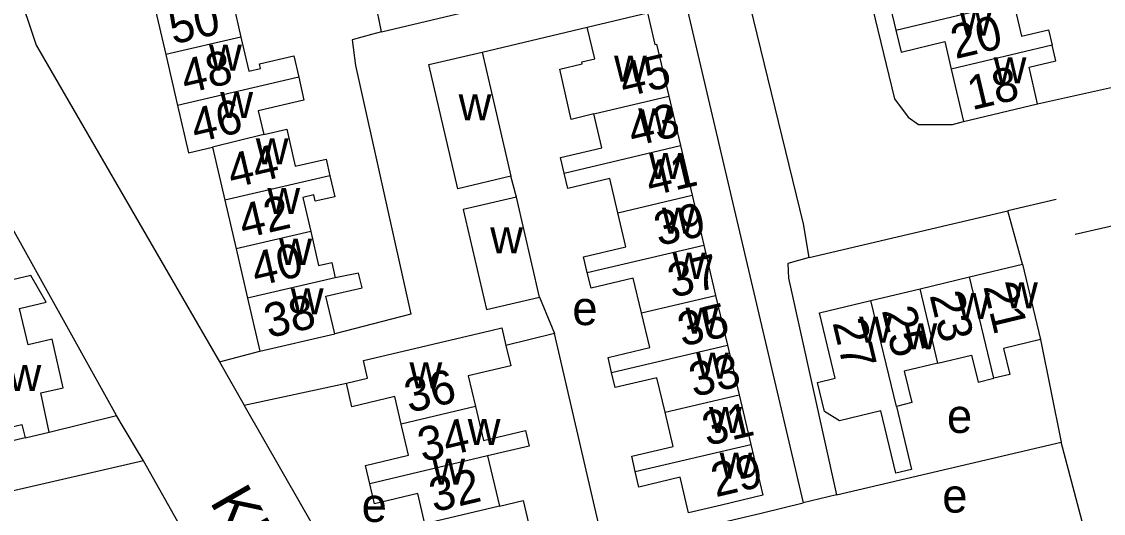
# Model space of a CAD drawing. Extents: x 157646 to 159241, y 379213 to 381217.
# Drawn here: x 158754.8 to 158882.3, y 380676 to 380734 of the extents above; entities that cross this region are included whole.
import ezdxf

# ---------------------------------------------------------------- set-up
doc = ezdxf.new("R2010")
doc.units = 0
for name, color, linetype in [('BLT_Basislijn', 7, 'Continuous'), ('BLT_Bebouwing', 7, 'Continuous'), ('BLT_Centroide', 7, 'Continuous'), ('BLT_Huisnummer', 7, 'Continuous'), ('BLT_Huisnummer_ tussenligend', 7, 'Continuous'), ('BLT_Onderverdeling_panden', 7, 'Continuous'), ('BLT_Straatnaam', 7, 'Continuous')]:
    doc.layers.add(name, color=color, linetype=linetype)

msp = doc.modelspace()

# ---------------------------------------------------------------- linework, layer by layer
at = {"layer": 'BLT_Basislijn'}
for p, q in [((158797.22, 380732.74), (158842.41, 380743.53)), ((158832.97, 380736.65), (158846.91, 380677.28)), ((158797.22, 380732.74), (158796.5, 380736.46)), ((158809.08, 380730.37), (158821.46, 380733.31)), ((158874.52, 380724.27), (158884.07, 380726.41)), ((158813.12, 380713.3), (158812.48, 380715.74)), ((158766, 380687.59), (158751.23, 380714.08)), ((158876.71, 380713.01), (158871.03, 380711.67)), ((158847.62, 380706.16), (158871.03, 380711.67)), ((158872.74, 380705.41), (158871.03, 380711.67)), ((158878.95, 380708.93), (158885.41, 380710.41)), ((158815.86, 380701.49), (158817.59, 380697.21)), ((158874.88, 380696.51), (158877.31, 380684.42)), ((158778.13, 380693.89), (158782.9, 380695.15)), ((158778.13, 380693.89), (158781.03, 380688.8)), ((158781.03, 380688.8), (158793.09, 380691.36)), ((158809.69, 380638.9), (158781.03, 380688.8)), ((158758.08, 380685.6), (158766, 380687.59)), ((158755.25, 380684.93), (158741.69, 380681.68)), ((158850.82, 380678.24), (158877.31, 380684.42)), ((158880.41, 380672.76), (158877.31, 380684.42)), ((158769.17, 380682.23), (158752.51, 380678.37)), ((158791.22, 380643.4), (158769.17, 380682.23)), ((158850.82, 380678.24), (158846.91, 380677.28))]:
    msp.add_line(p, q, dxfattribs=at)
for points in [[(158840.46, 380795.76), (158857.65, 380724.87), (158859.29, 380722.69), (158860.5, 380721.86), (158864.49, 380721.84), (158865.8, 380722.21)], [(158761.41, 380774.89), (158754.16, 380749.02), (158753.76, 380746.24), (158753.77, 380742.91), (158754.26, 380738.02), (158756.54, 380731.2), (158778.13, 380693.89)], [(158847.62, 380706.16), (158846.93, 380710.13), (158840.65, 380735.86), (158840.25, 380738.52)], [(158797.22, 380732.74), (158796.06, 380732.46), (158793.78, 380731.82), (158794.18, 380728.81), (158800.69, 380699.51), (158791.71, 380697.2)], [(158847.62, 380706.16), (158845.08, 380705.47), (158845.16, 380703.76), (158850.82, 380678.24)], [(158817.59, 380697.21), (158811.89, 380695.83)], [(158828.05, 380672.75), (158827.09, 380672.52), (158823.47, 380671.99), (158817.59, 380697.21)], [(158769.17, 380682.23), (158766.54, 380686.62), (158766, 380687.59)], [(158828.05, 380672.75), (158831.8, 380673.66), (158842.11, 380676.12), (158846.91, 380677.28)]]:
    msp.add_lwpolyline(points, dxfattribs=at)
at = {"layer": 'BLT_Bebouwing'}
for p, q in [((158770.45, 380735.93), (158771.81, 380730.07)), ((158809.08, 380730.37), (158812.48, 380715.74)), ((158771.81, 380730.07), (158773.2, 380724.09)), ((158864.34, 380728.36), (158865.8, 380722.21)), ((158831.07, 380725.18), (158832.44, 380719.36)), ((158865.8, 380722.21), (158874.52, 380724.27)), ((158777.33, 380719.16), (158778.77, 380712.94)), ((158832.44, 380719.36), (158833.81, 380713.51)), ((158778.77, 380712.94), (158780.11, 380707.19)), ((158833.81, 380713.51), (158835.2, 380707.65)), ((158780.11, 380707.19), (158781.45, 380701.38)), ((158835.2, 380707.65), (158836.59, 380701.72)), ((158866.5, 380703.91), (158872.74, 380705.41)), ((158872.74, 380705.41), (158874.88, 380696.51)), ((158860.67, 380702.5), (158866.5, 380703.91)), ((158854.88, 380701.11), (158860.67, 380702.5)), ((158781.45, 380701.38), (158782.9, 380695.15)), ((158836.59, 380701.72), (158837.97, 380695.85)), ((158782.9, 380695.15), (158791.71, 380697.2)), ((158837.97, 380695.85), (158839.35, 380690.02)), ((158839.35, 380690.02), (158840.73, 380684.16)), ((158755.25, 380684.93), (158758.08, 380685.6)), ((158809.73, 380682.81), (158811.13, 380676.9))]:
    msp.add_line(p, q, dxfattribs=at)
for points in [[(158861.54, 380740.08), (158862.32, 380736.77), (158857.21, 380735.57), (158857.82, 380732.97)], [(158780.25, 380738.2), (158780.84, 380738.34), (158781.27, 380736.49), (158779.74, 380736.13), (158780.67, 380732.13)], [(158871.68, 380736.25), (158872.63, 380732.25), (158875.8, 380733), (158876.23, 380731.17)], [(158821.46, 380733.31), (158828.55, 380734.98)], [(158828.55, 380734.98), (158829.43, 380731.25), (158829.63, 380731.29), (158831.07, 380725.18)], [(158822.23, 380723.1), (158819.59, 380722.43), (158818.23, 380728.36), (158820.88, 380728.98), (158820.82, 380729.22), (158822.34, 380729.58), (158821.46, 380733.31)], [(158857.82, 380732.97), (158858.43, 380730.38), (158863.58, 380731.6), (158864.34, 380728.36)], [(158780.67, 380732.13), (158781.6, 380728.12), (158782.98, 380728.44), (158782.85, 380728.99), (158786.88, 380729.92), (158787.47, 380727.4)], [(158812.48, 380715.74), (158806.21, 380714.28), (158802.81, 380728.91), (158809.08, 380730.37)], [(158874.52, 380724.27), (158873.51, 380728.59), (158876.66, 380729.34), (158876.23, 380731.17)], [(158787.47, 380727.4), (158788.09, 380724.72), (158782.71, 380723.47), (158783.37, 380720.65)], [(158773.2, 380724.09), (158774.49, 380718.5), (158777.33, 380719.16)], [(158818.73, 380716.13), (158818.3, 380717.94), (158823.18, 380719.09), (158822.23, 380723.1)], [(158783.37, 380720.65), (158786.06, 380721.28), (158787.07, 380716.93), (158790.69, 380717.77), (158791.14, 380715.81)], [(158825.06, 380711.45), (158824.11, 380715.48), (158819.16, 380714.32), (158818.73, 380716.13)], [(158791.14, 380715.81), (158791.72, 380713.33), (158789.41, 380712.8), (158789.24, 380713.54), (158787.96, 380713.24), (158788.89, 380709.23)], [(158813.12, 380713.3), (158806.86, 380711.85), (158809.6, 380700.04), (158815.86, 380701.49)], [(158815.86, 380701.49), (158813.12, 380713.3)], [(158821.47, 380704.42), (158821.04, 380706.25), (158826.01, 380707.42), (158825.06, 380711.45)], [(158788.89, 380709.23), (158789.82, 380705.22), (158791.36, 380705.58), (158791.77, 380703.78)], [(158758.08, 380685.6), (158757.11, 380690.23), (158759.73, 380690.83), (158758.41, 380696.55), (158755.61, 380695.88), (158754.58, 380700.17), (158757.72, 380700.93), (158755.91, 380704.07), (158753.77, 380703.55), (158752.65, 380703.29)], [(158791.71, 380697.2), (158790.68, 380701.63), (158792.19, 380701.98), (158794.94, 380702.62), (158794.53, 380704.35), (158791.77, 380703.78)], [(158827.86, 380699.66), (158826.89, 380703.76), (158821.91, 380702.58), (158821.47, 380704.42)], [(158857.88, 380688.64), (158859.66, 380681.22), (158857.83, 380680.78), (158856.07, 380688.11), (158851.2, 380686.94), (158849.42, 380688.04), (158848.6, 380691.46), (158850.68, 380691.96), (158848.83, 380699.65), (158854.88, 380701.11)], [(158824.34, 380692.64), (158823.93, 380694.42), (158828.82, 380695.57), (158827.86, 380699.66)], [(158793.09, 380691.36), (158795.58, 380691.96), (158795.09, 380694.03), (158810.11, 380697.59), (158811.4, 380697.9), (158811.89, 380695.83)], [(158811.89, 380695.83), (158812.45, 380693.44), (158807.44, 380692.25), (158808.3, 380688.64)], [(158874.88, 380696.51), (158870.51, 380695.45), (158871.24, 380692.4), (158869.38, 380691.95)], [(158862.78, 380693.74), (158866.75, 380694.69), (158867.52, 380691.5), (158869.38, 380691.95)], [(158862.78, 380693.74), (158858.81, 380692.78), (158859.7, 380689.09), (158857.88, 380688.65)], [(158830.63, 380687.97), (158829.68, 380692.02), (158824.76, 380690.86), (158824.34, 380692.64)], [(158799.55, 380686.57), (158798.79, 380689.81), (158793.74, 380688.61), (158793.09, 380691.36)], [(158808.3, 380688.64), (158809.25, 380684.64), (158814.2, 380685.81), (158814.63, 380683.97), (158809.73, 380682.81)], [(158747.87, 380685.87), (158752.63, 380687.01), (158752.86, 380686.05), (158754.86, 380686.53), (158755.25, 380684.93)], [(158827.12, 380680.96), (158826.7, 380682.77), (158831.58, 380683.92), (158830.63, 380687.97)], [(158795.84, 380679.52), (158795.33, 380681.69), (158800.42, 380682.9), (158799.55, 380686.57)], [(158840.73, 380684.16), (158842.14, 380678.17), (158837.27, 380677.03), (158833.39, 380676.11), (158832.41, 380680.29), (158827.55, 380679.15), (158827.12, 380680.96)], [(158802.34, 380674.81), (158801.49, 380678.39), (158796.4, 380677.18), (158795.84, 380679.52)], [(158811.13, 380676.9), (158813.91, 380677.55), (158815.29, 380671.73)]]:
    msp.add_lwpolyline(points, dxfattribs=at)
at = {"layer": 'BLT_Onderverdeling_panden'}
for p, q in [((158857.82, 380732.97), (158871.68, 380736.25)), ((158780.67, 380732.13), (158771.81, 380730.07)), ((158876.23, 380731.17), (158864.34, 380728.36)), ((158787.47, 380727.4), (158773.2, 380724.09)), ((158822.23, 380723.1), (158831.07, 380725.18)), ((158783.37, 380720.65), (158777.33, 380719.16)), ((158818.73, 380716.13), (158832.44, 380719.36)), ((158791.14, 380715.81), (158778.77, 380712.94)), ((158825.06, 380711.45), (158833.81, 380713.51)), ((158788.89, 380709.23), (158780.11, 380707.19)), ((158821.47, 380704.42), (158835.2, 380707.65)), ((158791.77, 380703.78), (158781.45, 380701.38)), ((158869.38, 380691.95), (158866.5, 380703.91)), ((158862.78, 380693.74), (158860.67, 380702.5)), ((158827.86, 380699.66), (158836.59, 380701.72)), ((158857.88, 380688.65), (158854.88, 380701.11)), ((158824.34, 380692.64), (158837.97, 380695.85)), ((158830.63, 380687.97), (158839.35, 380690.02)), ((158808.3, 380688.64), (158799.55, 380686.57)), ((158827.12, 380680.96), (158840.73, 380684.16)), ((158809.73, 380682.81), (158795.84, 380679.52)), ((158811.13, 380676.9), (158802.34, 380674.81))]:
    msp.add_line(p, q, dxfattribs=at)

# ---------------------------------------------------------------- texts
at = {"layer": 'BLT_Centroide'}
for s, p in [('w', (158865.3, 380732.31)), ('w', (158776.91, 380728.19)), ('w', (158824.62, 380726.88)), ('w', (158869.34, 380726.69)), ('w', (158778.23, 380722.59)), ('w', (158806.31, 380722.33)), ('w', (158827.47, 380720.66)), ('w', (158782.41, 380717.16)), ('w', (158828.75, 380715.41)), ('w', (158783.78, 380711.31)), ('w', (158830.27, 380708.97)), ('w', (158810.03, 380706.67)), ('w', (158785.17, 380705.31)), ('w', (158831.53, 380703.66)), ('w', (158786.54, 380699.47)), ('w', (158870.69, 380700.2)), ('e', (158819.71, 380698.22)), ('w', (158865.03, 380698.92)), ('w', (158833.05, 380697.19)), ('w', (158853.5, 380696.14)), ('w', (158858.83, 380695.36)), ('w', (158834.3, 380691.91)), ('w', (158753.28, 380690.46)), ('w', (158800.52, 380690.78)), ('w', (158835.81, 380685.5)), ('e', (158863.84, 380685.52)), ('w', (158807.38, 380684.09)), ('w', (158837.06, 380680.12)), ('w', (158803.21, 380679.41)), ('e', (158863.29, 380676.14)), ('e', (158794.89, 380675.04))]:
    msp.add_text(s, height=4, dxfattribs=at).set_placement(p)
at = {"layer": 'BLT_Huisnummer'}
for s, rotation, p in [('50', 13.0616, (158772.68, 380731.26)), ('45', 13.2523, (158825.79, 380725.02)), ('18', 13.2848, (158866.79, 380723.52)), ('46', 13.0616, (158775.31, 380719.67)), ('41', 13.2523, (158828.89, 380713.38)), ('42', 13.0616, (158780.96, 380708.39)), ('37', 13.2523, (158831.5, 380701.41)), ('21', 283.5276, (158868.11, 380702.78)), ('38', 13.0616, (158783.93, 380696.67)), ('27', 283.5254, (158850.34, 380698.51)), ('33', 13.2523, (158834, 380689.73)), ('36', 13.348, (158800.48, 380687.86)), ('29', 13.2523, (158836.59, 380677.93)), ('32', 13.348, (158803.4, 380676.16))]:
    msp.add_text(s, height=4, rotation=rotation, dxfattribs=at).set_placement(p)
at = {"layer": 'BLT_Huisnummer_ tussenligend'}
for s, rotation, p in [('20', 13.2848, (158864.83, 380729.54)), ('48', 13.0616, (158774.13, 380725.45)), ('43', 13.2523, (158826.82, 380719.21)), ('44', 13.0616, (158779.61, 380714.32)), ('39', 13.2523, (158829.88, 380707.5)), ('40', 13.0616, (158782.44, 380702.75)), ('23', 283.5276, (158861.78, 380701.74)), ('35', 13.2523, (158832.66, 380695.66)), ('25', 283.5276, (158856.15, 380699.96)), ('31', 13.2523, (158835.56, 380683.96)), ('34', 13.348, (158802.06, 380682.08))]:
    msp.add_text(s, height=4, rotation=rotation, dxfattribs=at).set_placement(p)
at = {"layer": 'BLT_Straatnaam'}
msp.add_text('KEVERBERG', height=5, rotation=300.0459, dxfattribs=at).set_placement((158776.92, 380677.42))

doc.saveas('drawing.dxf')
